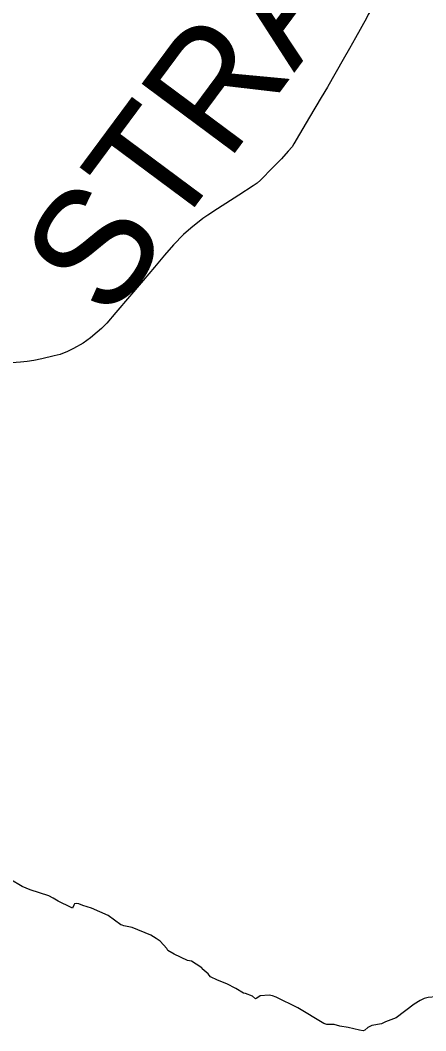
# Model space of a CAD drawing. Extents: x 0 to 2603, y -226 to 830.
# Drawn here: x 120.53 to 125.25, y 494.47 to 506.21 of the extents above; entities that cross this region are included whole.
import ezdxf

# ---------------------------------------------------------------- set-up
doc = ezdxf.new("R2010")
doc.units = 0
for name, color, linetype in [('CT_TSH_Map_Interstate_Roads', 7, 'Continuous'), ('CT_TSH_Map_Town_Limits', 7, 'Continuous'), ('CT_TSH_Map_Town_Text', 7, 'Continuous')]:
    doc.layers.add(name, color=color, linetype=linetype)

msp = doc.modelspace()

# ---------------------------------------------------------------- linework, layer by layer
at = {"layer": 'CT_TSH_Map_Interstate_Roads'}
for p, q in [((124.432, 506.007), (124.361, 505.885)), ((124.109, 505.441), (124.105, 505.435)), ((123.896, 505.085), (123.781, 504.89)), ((123.781, 504.89), (123.714, 504.777)), ((122.21, 503.481), (122.092, 503.343)), ((122.092, 503.343), (121.961, 503.189)), ((121.961, 503.189), (121.643, 502.818)), ((121.643, 502.818), (121.537, 502.694))]:
    msp.add_line(p, q, dxfattribs=at)
for points in [[(124.631, 506.36), (124.578, 506.279), (124.557, 506.237), (124.432, 506.007)], [(124.361, 505.885), (124.289, 505.756), (124.109, 505.441)], [(124.105, 505.435), (124.033, 505.314), (123.896, 505.085)], [(123.714, 504.777), (123.693, 504.74), (123.648, 504.689), (123.569, 504.602), (123.471, 504.499), (123.326, 504.354)], [(123.326, 504.354), (123.289, 504.318), (123.241, 504.289), (123.074, 504.181), (122.826, 504.02)], [(122.826, 504.02), (122.712, 503.947), (122.655, 503.909), (122.514, 503.797), (122.43, 503.722), (122.315, 503.603), (122.21, 503.481)], [(121.537, 502.694), (121.476, 502.631), (121.427, 502.586), (121.349, 502.522)], [(121.349, 502.522), (121.305, 502.489), (121.262, 502.461), (121.152, 502.398)], [(121.152, 502.398), (121.081, 502.362), (120.997, 502.33), (120.927, 502.312), (120.781, 502.277)], [(120.781, 502.277), (120.688, 502.258), (120.612, 502.245), (120.533, 502.238), (120.435, 502.233), (120.339, 502.237), (120.255, 502.241)]]:
    msp.add_lwpolyline(points, dxfattribs=at)
at = {"layer": 'CT_TSH_Map_Town_Limits'}
for points in [[(120.554, 496.148), (120.411, 496.231), (120.239, 496.31), (120.041, 496.386), (119.828, 496.463)], [(121.125, 495.904), (120.971, 495.977), (120.916, 496.013), (120.863, 496.037), (120.648, 496.107), (120.554, 496.148)], [(121.181, 495.951), (121.162, 495.945), (121.153, 495.931), (121.141, 495.896), (121.125, 495.904)], [(121.718, 495.696), (121.7, 495.701), (121.553, 495.808), (121.36, 495.895), (121.258, 495.925), (121.211, 495.946), (121.181, 495.951)], [(122.237, 495.427), (122.158, 495.512), (122.111, 495.544), (122.051, 495.58), (121.833, 495.669), (121.736, 495.69), (121.718, 495.696)], [(122.248, 495.403), (122.237, 495.427)], [(122.579, 495.246), (122.523, 495.279), (122.476, 495.288), (122.32, 495.361), (122.248, 495.403)], [(122.649, 495.191), (122.643, 495.2), (122.579, 495.246)], [(122.727, 495.117), (122.717, 495.132), (122.649, 495.191)], [(123.267, 494.841), (123.232, 494.871), (123.152, 494.903), (123.13, 494.907), (123.038, 494.963), (122.935, 495.017), (122.824, 495.058), (122.745, 495.096), (122.727, 495.117)], [(123.465, 494.876), (123.427, 494.883), (123.321, 494.876), (123.283, 494.85), (123.267, 494.841)], [(125.228, 494.845), (125.184, 494.822), (125.113, 494.779), (124.903, 494.622), (124.778, 494.576), (124.732, 494.552), (124.621, 494.533), (124.573, 494.509), (124.541, 494.477), (124.52, 494.47), (124.477, 494.477), (124.345, 494.51), (124.248, 494.524), (124.183, 494.545), (124.099, 494.542), (124.063, 494.555), (123.761, 494.739), (123.509, 494.861), (123.465, 494.876)], [(125.518, 494.89), (125.366, 494.863), (125.277, 494.858), (125.228, 494.845)]]:
    msp.add_lwpolyline(points, dxfattribs=at)

# ---------------------------------------------------------------- texts
at = {"layer": 'CT_TSH_Map_Town_Text'}
msp.add_text('STRATFORD', height=1.35, rotation=53.409, dxfattribs=at).set_placement((121.564, 502.698))

doc.saveas('drawing.dxf')
